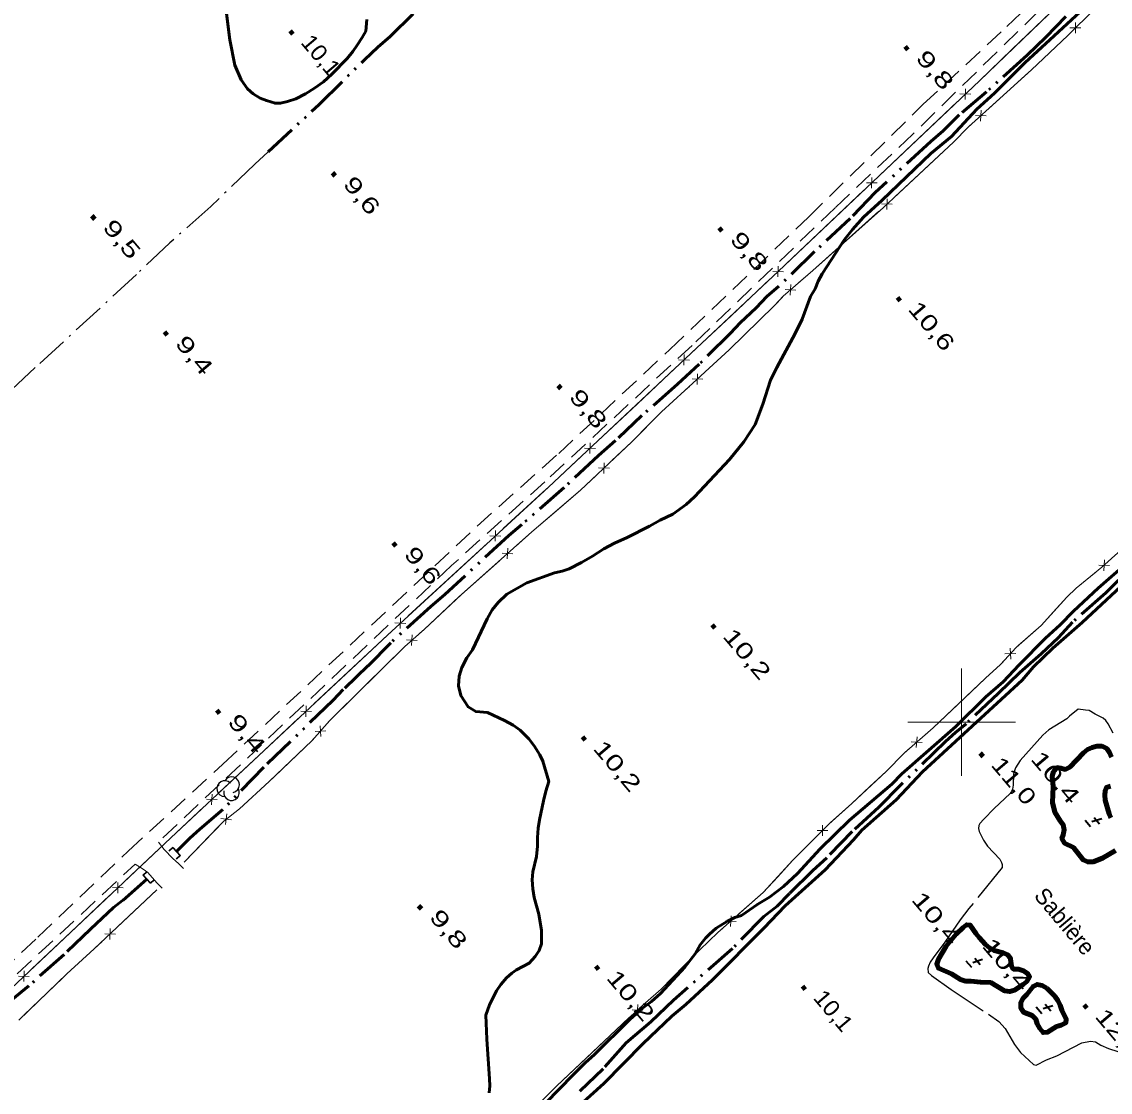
# Model space of a CAD drawing. Extents: x 386081 to 389416, y 5130568 to 5134082.
# Drawn here: x 386625.2 to 386827.6, y 5132931.2 to 5133130.3 of the extents above; entities that cross this region are included whole.
import ezdxf
from ezdxf.enums import TextEntityAlignment as Align

# ---------------------------------------------------------------- set-up
doc = ezdxf.new("R2010")
doc.units = 0
doc.header["$LTSCALE"] = 1.2
for name, pattern in [('DASH_DOUBLE_DOT', [9.2, 5, -1.2, 0.3, -1.2, 0.3, -1.2]), ('DOT_DASHED', [7.7, 5, -1.2, 0.3, -1.2]), ('LONG_DASH_SHORT_DASH', [9.9, 6, -1.2, 1.5, -1.2]), ('MEDIUM_DASHED', [4.5, 3, -1.5])]:
    doc.linetypes.add(name, pattern=pattern)
for name, color, linetype, lineweight in [('1', 7, 'Continuous', 53), ('19', 7, 'Continuous', 13), ('26', 7, 'Continuous', 35), ('3', 7, 'Continuous', 140), ('37', 7, 'Continuous', 13), ('4', 7, 'DASH_DOUBLE_DOT', 53), ('41', 7, 'DOT_DASHED', 25), ('44', 7, 'Continuous', 25), ('54', 7, 'LONG_DASH_SHORT_DASH', 25), ('61', 7, 'Continuous', 13)]:
    doc.layers.add(name, color=color, linetype=linetype, lineweight=lineweight)

msp = doc.modelspace()

# ---------------------------------------------------------------- linework, layer by layer
at = {"layer": '1'}
for points in [[(386785.22, 5133097.1), (386794.25, 5133105.77), (386798.11, 5133108.96), (386802.85, 5133114), (386806.14, 5133117.01), (386811.81, 5133122.72), (386816.42, 5133126.9), (386825.26, 5133135.14)], [(386663.12, 5133132.81), (386663.9, 5133126.95), (386664.8, 5133122.19), (386666.02, 5133119.47), (386667.19, 5133117.8), (386668.23, 5133116.87), (386669.53, 5133116.07), (386670.7, 5133115.63), (386672.31, 5133115.13), (386673.3, 5133115.12), (386674.6, 5133115.43), (386676.15, 5133115.97), (386677.95, 5133116.89), (386679.62, 5133117.93), (386681.3, 5133119.1), (386682.85, 5133120.51), (386685.72, 5133123.46), (386686.77, 5133124.75), (386687.59, 5133125.92), (386688.52, 5133127.33), (386689.15, 5133128.56), (386689.34, 5133130.72)], [(386712.12, 5132931.02), (386712.25, 5132932.37), (386712.2, 5132933.67), (386711.68, 5132941.01), (386711.52, 5132945.51), (386712.21, 5132947.42), (386713.46, 5132950), (386714.28, 5132951.17), (386715.33, 5132952.46), (386716.33, 5132953.32), (386717.2, 5132953.93), (386719.56, 5132955.15), (386720.68, 5132956.38), (386721.43, 5132957.49), (386721.87, 5132958.78), (386721.88, 5132961.25), (386721.34, 5132964.27), (386720.49, 5132967.36), (386720.25, 5132968.96), (386720.14, 5132970.69), (386720.27, 5132972.17), (386720.9, 5132975.01), (386721.1, 5132976.92), (386721.11, 5132978.52), (386721.24, 5132980.25), (386721.5, 5132981.85), (386722.2, 5132985.36), (386722.64, 5132987.15), (386723.21, 5132988.93), (386722.12, 5132992.76), (386721.57, 5132993.94), (386720.52, 5132995.61), (386719.48, 5132996.91), (386717.88, 5132998.52), (386716.59, 5132999.45), (386714.98, 5133000.32), (386711.83, 5133001.76), (386709.67, 5133001.95), (386708.19, 5133002.82), (386706.84, 5133004.93), (386706.42, 5133006.72), (386706.55, 5133008.57), (386707.05, 5133010.17), (386707.99, 5133011.95), (386708.99, 5133013.43), (386711.75, 5133019.21), (386712.68, 5133020.87), (386713.8, 5133022.22), (386715.42, 5133023.82), (386719.15, 5133025.9), (386724.29, 5133027.79), (386725.72, 5133028.09), (386727.02, 5133028.52), (386729.32, 5133029.68), (386731.37, 5133030.84), (386733.42, 5133032.25), (386735.46, 5133033.29), (386737.76, 5133034.32), (386741.92, 5133036.46), (386743.9, 5133037.57), (386746.26, 5133038.66), (386748.75, 5133040.5), (386750.3, 5133041.92), (386756.84, 5133048.86), (386759.52, 5133052.11), (386761.58, 5133055.37), (386763.03, 5133059.13), (386764.48, 5133063.63), (386765.61, 5133065.97), (386769.05, 5133072.31), (386770.36, 5133074.96), (386771.87, 5133079.15), (386772.73, 5133080.57), (386773.31, 5133082.04), (386774.06, 5133083.39), (386778.19, 5133089.79), (386779.68, 5133091.64), (386781.74, 5133093.91), (386785.22, 5133097.1)], [(386830.79, 5133029.63), (386825.38, 5133024.9), (386820.83, 5133020.66), (386818.34, 5133018.08), (386815.6, 5133015.63), (386810.68, 5133010.66), (386807.75, 5133007.52), (386804.51, 5133004.7), (386798.91, 5132999.17), (386788.89, 5132990.4), (386787.02, 5132988.43), (386779.12, 5132981.75), (386773.71, 5132976.41), (386769.47, 5132971.86), (386766.86, 5132969.41), (386764.25, 5132967.45), (386762.07, 5132966.16), (386759.03, 5132964.02), (386757.79, 5132963.66), (386756.48, 5132962.99), (386754.37, 5132961.64), (386753.13, 5132960.53), (386752.38, 5132959.8), (386751.38, 5132958.57)], [(386727.07, 5132926.99), (386733.42, 5132932.76), (386740.7, 5132940.18), (386746.11, 5132945.27), (386748.72, 5132947.48), (386753.64, 5132952.08), (386763.22, 5132961.66), (386767.21, 5132965.83), (386774.61, 5132972.52), (386779.91, 5132978.11), (386781.46, 5132979.89), (386787.81, 5132985.53), (386792.73, 5132990.75), (386811.28, 5133007.81), (386813.4, 5133010.27), (386816.95, 5133013.77), (386822.43, 5133018.56), (386831.4, 5133026.91)], [(386751.38, 5132958.57), (386750.45, 5132956.91), (386748.51, 5132954.39), (386743.97, 5132949.54), (386742.29, 5132948.01), (386740.67, 5132946.78), (386738.31, 5132944.7), (386731.65, 5132938.13), (386730.03, 5132936.66), (386727.67, 5132934.33), (386722.69, 5132929.17)]]:
    msp.add_lwpolyline(points, dxfattribs=at)
at = {"layer": '19', "linetype": 'MEDIUM_DASHED'}
for points in [[(386613.36, 5132946.05), (386628.15, 5132959.98), (386644.98, 5132976.01), (386662.61, 5132992.18), (386709.9, 5133036.44), (386725.05, 5133049.98), (386745.72, 5133069.3), (386771.58, 5133094), (386792.87, 5133114.94), (386808.42, 5133129.37), (386824.17, 5133144.72)], [(386818.19, 5133136.03), (386790.91, 5133109.36), (386776.48, 5133095.68), (386749.88, 5133070.07), (386722.47, 5133044.7), (386705.12, 5133029.13), (386650.59, 5132977.67), (386651.65, 5132976.33), (386653.25, 5132974.6), (386654.35, 5132973.73), (386655.28, 5132972.8)], [(386620.39, 5132949.51), (386646.26, 5132973.57), (386647.78, 5132972.65), (386648.64, 5132972.03), (386650.3, 5132970.11), (386651.29, 5132969.12)]]:
    msp.add_lwpolyline(points, dxfattribs=at)
at = {"layer": '26'}
for p, q in [((386653.28, 5132976.68), (386652.53, 5132976.02)), ((386653.28, 5132976.68), (386654.62, 5132975.17)), ((386654.62, 5132975.17), (386653.87, 5132974.51)), ((386647.78, 5132971.53), (386648.51, 5132972.2)), ((386649.14, 5132970.04), (386647.78, 5132971.53)), ((386649.14, 5132970.04), (386649.88, 5132970.71))]:
    msp.add_line(p, q, dxfattribs=at)
at = {"layer": '3'}
for p, q in [((386675.09, 5133128.58), (386675.6, 5133127.97)), ((386789.47, 5133125.67), (386789.98, 5133125.06)), ((386682.96, 5133102.2), (386683.47, 5133101.59)), ((386638.23, 5133094.19), (386638.74, 5133093.58)), ((386754.91, 5133091.94), (386755.42, 5133091.33)), ((386788.05, 5133078.97), (386788.56, 5133078.36)), ((386651.71, 5133072.59), (386652.22, 5133071.98)), ((386724.97, 5133062.64), (386725.48, 5133062.03)), ((386694.28, 5133033.35), (386694.79, 5133032.74)), ((386753.59, 5133018.11), (386754.1, 5133017.5)), ((386661.48, 5133002.21), (386661.99, 5133001.6)), ((386729.46, 5132997.26), (386729.97, 5132996.65)), ((386803.48, 5132994.2), (386803.99, 5132993.59)), ((386699, 5132965.85), (386699.51, 5132965.24)), ((386731.94, 5132954.57), (386732.45, 5132953.96)), ((386770.42, 5132950.85), (386770.93, 5132950.24)), ((386822.81, 5132947.41), (386823.32, 5132946.8))]:
    msp.add_line(p, q, dxfattribs=at)
at = {"layer": '3', "lineweight": 35}
for p, q in [((386824.63, 5132982.28), (386825.64, 5132981.09)), ((386822.96, 5132981.78), (386824, 5132980.56)), ((386826.06, 5132981.99), (386824.24, 5132981.42)), ((386803.88, 5132955.82), (386802.06, 5132955.25)), ((386802.45, 5132956.11), (386803.46, 5132954.92)), ((386800.78, 5132955.61), (386801.82, 5132954.39)), ((386813.89, 5132947.01), (386814.93, 5132945.79)), ((386816.99, 5132947.22), (386815.17, 5132946.65)), ((386815.56, 5132947.51), (386816.57, 5132946.32))]:
    msp.add_line(p, q, dxfattribs=at)
at = {"layer": '37'}
for p, q in [((386809.37, 5133125.12), (386816.57, 5133132.06)), ((386821.17, 5133130.15), (386821.16, 5133128.14)), ((386820.16, 5133129.15), (386822.16, 5133129.14)), ((386812.47, 5133120.87), (386805.06, 5133114.16)), ((386800.68, 5133115.82), (386800.73, 5133117.82)), ((386801.71, 5133116.79), (386799.7, 5133116.85)), ((386791.99, 5133108.57), (386799.25, 5133115.45)), ((386803.63, 5133113.82), (386803.52, 5133111.82)), ((386802.57, 5133112.87), (386804.57, 5133112.77)), ((386784.74, 5133101.69), (386791.99, 5133108.57)), ((386794.9, 5133104.54), (386787.57, 5133097.73)), ((386784.28, 5133100.29), (386782.28, 5133100.34)), ((386783.26, 5133099.31), (386783.31, 5133101.31)), ((386774.57, 5133092.06), (386781.83, 5133098.94)), ((386785.11, 5133096.4), (386787.11, 5133096.33)), ((386786.15, 5133097.36), (386786.07, 5133095.36)), ((386784.63, 5133095.02), (386777.17, 5133088.36)), ((386767.31, 5133085.18), (386774.57, 5133092.06)), ((386766.86, 5133083.77), (386764.86, 5133083.84)), ((386765.83, 5133082.81), (386765.89, 5133084.81)), ((386757.11, 5133075.59), (386764.4, 5133082.44)), ((386768.25, 5133081.41), (386768.11, 5133079.41)), ((386767.18, 5133080.48), (386769.18, 5133080.34)), ((386749.82, 5133068.75), (386757.11, 5133075.59)), ((386749.37, 5133067.35), (386747.36, 5133067.41)), ((386748.33, 5133066.38), (386748.4, 5133068.38)), ((386739.62, 5133059.17), (386746.91, 5133066.01)), ((386749.85, 5133063.85), (386751.85, 5133063.78)), ((386750.89, 5133064.81), (386750.81, 5133062.81)), ((386732.32, 5133052.32), (386739.62, 5133059.17)), ((386731.87, 5133050.92), (386729.87, 5133050.99)), ((386730.83, 5133049.95), (386730.9, 5133051.95)), ((386732.48, 5133047.29), (386734.48, 5133047.23)), ((386733.51, 5133048.26), (386733.46, 5133046.26)), ((386714.74, 5133035.99), (386722.11, 5133042.75)), ((386713.23, 5133033.63), (386713.31, 5133035.63)), ((386704.43, 5133026.51), (386711.8, 5133033.28)), ((386714.27, 5133034.59), (386712.27, 5133034.67)), ((386714.52, 5133031.42), (386716.51, 5133031.3)), ((386715.57, 5133032.36), (386715.46, 5133030.36)), ((386827.5, 5133029.12), (386825.5, 5133029.21)), ((386826.45, 5133028.17), (386826.55, 5133030.17)), ((386697.07, 5133019.75), (386704.43, 5133026.51)), ((386695.56, 5133017.39), (386695.64, 5133019.39)), ((386696.6, 5133018.35), (386694.6, 5133018.44)), ((386696.75, 5133015.29), (386698.74, 5133015.17)), ((386697.81, 5133016.23), (386697.68, 5133014.23)), ((386696.25, 5133013.9), (386689.14, 5133006.87)), ((386810.07, 5133012.79), (386808.07, 5133012.68)), ((386809.13, 5133011.73), (386809.02, 5133013.73)), ((386679.52, 5133003.38), (386686.82, 5133010.22)), ((386678.02, 5133001.01), (386678.09, 5133003.02)), ((386669.3, 5132993.82), (386676.6, 5133000.65)), ((386679.06, 5133001.98), (386677.06, 5133002.05)), ((386679.73, 5132998.25), (386681.73, 5132998.38)), ((386680.66, 5132999.32), (386680.79, 5132997.32)), ((386792.64, 5132996.19), (386790.64, 5132996.32)), ((386791.57, 5132995.26), (386791.71, 5132997.25)), ((386661.99, 5132986.98), (386669.3, 5132993.82)), ((386660.5, 5132984.61), (386660.57, 5132986.62)), ((386661.53, 5132985.58), (386659.53, 5132985.65)), ((386663.34, 5132982.94), (386663.09, 5132980.95)), ((386661.77, 5132980.57), (386655.36, 5132973.92)), ((386662.22, 5132982.07), (386664.21, 5132981.82)), ((386774.14, 5132978.85), (386774.13, 5132980.86)), ((386775.13, 5132979.86), (386773.13, 5132979.85)), ((386644.5, 5132970.55), (386651.78, 5132977.41)), ((386643.02, 5132968.18), (386643.07, 5132970.18)), ((386644.05, 5132969.15), (386642.04, 5132969.21)), ((386650.32, 5132968.82), (386643.05, 5132961.95)), ((386634.31, 5132960.95), (386641.59, 5132967.81)), ((386757.02, 5132962), (386757.14, 5132963.99)), ((386758.08, 5132962.93), (386756.08, 5132963.06)), ((386627.04, 5132954.09), (386634.31, 5132960.95)), ((386640.6, 5132960.61), (386642.6, 5132960.55)), ((386641.63, 5132961.58), (386641.57, 5132959.58)), ((386626.58, 5132952.69), (386624.58, 5132952.75)), ((386625.55, 5132951.72), (386625.61, 5132953.72)), ((386632.8, 5132952.42), (386625.58, 5132945.49)), ((386740.72, 5132946.4), (386738.72, 5132946.48)), ((386739.68, 5132945.44), (386739.76, 5132947.44))]:
    msp.add_line(p, q, dxfattribs=at)
for points in [[(386530.07, 5132861.61), (386562.75, 5132893.49), (386652.89, 5132978.46), (386693.19, 5133016.18), (386723.16, 5133043.72), (386765.92, 5133083.86), (386803.32, 5133119.3), (386856.65, 5133170.66), (386884.24, 5133196.6)], [(386829.76, 5133137.63), (386819.74, 5133127.74), (386813.02, 5133121.36), (386801.2, 5133110.67), (386798.52, 5133107.91), (386785.45, 5133095.75), (386772.32, 5133084.02), (386766.83, 5133079.23), (386765.22, 5133077.51), (386756.75, 5133069.28), (386748.54, 5133061.67), (386744.18, 5133057.74), (386738.58, 5133052.09), (386729.12, 5133043.13), (386720.03, 5133035.39), (386706.97, 5133023.73), (386700.02, 5133017.24), (386696.41, 5133014.05), (386682.4, 5133000.22), (386679.2, 5132996.58), (386671.22, 5132988.95), (386665.68, 5132983.86), (386662.76, 5132981.59), (386655.36, 5132973.92)], [(386819.74, 5133127.74), (386813.02, 5133121.36), (386812.47, 5133120.87)], [(386802.16, 5133118.2), (386803.32, 5133119.3), (386809.37, 5133125.12)], [(386802.09, 5133111.48), (386801.2, 5133110.67), (386798.52, 5133107.91), (386794.9, 5133104.54)], [(386777.17, 5133088.36), (386772.32, 5133084.02), (386769.69, 5133081.72)], [(386766.69, 5133079.08), (386765.22, 5133077.51), (386759.59, 5133072.04)], [(386759.59, 5133072.04), (386756.75, 5133069.28), (386752.32, 5133065.17)], [(386749.39, 5133062.45), (386748.54, 5133061.67), (386744.18, 5133057.74), (386742.08, 5133055.63)], [(386742.08, 5133055.63), (386738.58, 5133052.09), (386734.93, 5133048.64)], [(386722.11, 5133042.75), (386723.16, 5133043.72), (386729.41, 5133049.59)], [(386732.03, 5133045.89), (386729.12, 5133043.13), (386724.56, 5133039.25)], [(386724.56, 5133039.25), (386720.03, 5133035.39), (386717.01, 5133032.69)], [(386721.83, 5132929.49), (386724.69, 5132932.31), (386736.88, 5132943.83), (386740.68, 5132947.33), (386744.09, 5132950.33), (386751.3, 5132957.67), (386754.65, 5132960.84), (386763.07, 5132968.3), (386768.62, 5132974.3), (386775.28, 5132981.01), (386779.57, 5132984.87), (386785.98, 5132990.82), (386789.34, 5132994.25), (386794.69, 5132998.91), (386804.45, 5133008.19), (386807.25, 5133010.7), (386810.12, 5133013.9), (386814.78, 5133018), (386819.57, 5133023.22), (386821.32, 5133024.94), (386826.1, 5133028.8), (386830.83, 5133033.09)], [(386714.02, 5133030.03), (386706.97, 5133023.73), (386706.57, 5133023.36)], [(386817.64, 5133021.11), (386819.57, 5133023.22), (386821.32, 5133024.94), (386824.97, 5133027.89)], [(386706.57, 5133023.36), (386700.02, 5133017.24), (386699.24, 5133016.55)], [(386810.45, 5133014.19), (386814.78, 5133018), (386817.64, 5133021.11)], [(386686.82, 5133010.22), (386693.19, 5133016.18), (386694.13, 5133017.04)], [(386800.46, 5133004.39), (386804.45, 5133008.19), (386807.25, 5133010.7), (386807.74, 5133011.24)], [(386689.14, 5133006.87), (386682.4, 5133000.22), (386682.05, 5132999.82)], [(386793.15, 5132997.57), (386794.69, 5132998.91), (386800.46, 5133004.39)], [(386679.41, 5132996.82), (386679.2, 5132996.58), (386672.2, 5132989.89)], [(386782.94, 5132988), (386785.98, 5132990.82), (386789.34, 5132994.25), (386790.13, 5132994.94)], [(386672.2, 5132989.89), (386671.22, 5132988.95), (386665.68, 5132983.86), (386664.79, 5132983.17)], [(386775.56, 5132981.26), (386779.57, 5132984.87), (386782.94, 5132988)], [(386651.78, 5132977.41), (386652.89, 5132978.46), (386659.07, 5132984.25)], [(386765.79, 5132971.24), (386768.62, 5132974.3), (386772.72, 5132978.44)], [(386758.58, 5132964.32), (386763.07, 5132968.3), (386765.79, 5132971.24)], [(386650.32, 5132968.82), (386638.66, 5132957.8), (386633.58, 5132953.16), (386624.63, 5132944.58)], [(386748.4, 5132954.72), (386751.3, 5132957.67), (386754.65, 5132960.84), (386755.59, 5132961.67)], [(386640.15, 5132959.2), (386638.66, 5132957.8), (386633.58, 5132953.16), (386632.8, 5132952.42)], [(386741.2, 5132947.79), (386744.09, 5132950.33), (386748.4, 5132954.72)], [(386730.96, 5132938.24), (386736.88, 5132943.83), (386738.25, 5132945.09)], [(386723.71, 5132931.35), (386724.69, 5132932.31), (386730.96, 5132938.24)]]:
    msp.add_lwpolyline(points, dxfattribs=at)
at = {"layer": '4'}
for points in [[(386671.04, 5133106.06), (386680.5, 5133114.91), (386688.9, 5133123.2), (386691.39, 5133125.54), (386693.69, 5133127.57), (386698.11, 5133131.93), (386705.64, 5133139), (386711.49, 5133144.77)], [(386819.37, 5133131.28), (386815.69, 5133127.41), (386812.2, 5133124.09), (386804.66, 5133117.27), (386799.56, 5133112.96), (386796.57, 5133110.01), (386794.26, 5133107.99), (386783.92, 5133098.52), (386779.25, 5133093.66), (386772.65, 5133087.52), (386765.98, 5133081.07), (386763.8, 5133079.16), (386761.81, 5133077.07), (386758.82, 5133074.25), (386757.01, 5133072.34), (386751.16, 5133066.56), (386747.17, 5133062.88), (386740.51, 5133057.04), (386735.64, 5133052.36), (386732.47, 5133049.6), (386726.06, 5133043.64), (386718.2, 5133036.75), (386715.77, 5133034.73), (386703.88, 5133023.73), (386701.27, 5133021.52), (386693.8, 5133014.77), (386689.57, 5133010.47), (386684.96, 5133006.04), (386683.09, 5133004.08), (386670.19, 5132991.59), (386662.59, 5132983.73), (386658.3, 5132980.11), (386656.43, 5132978.39), (386653.94, 5132975.93)], [(386829.18, 5133026.4), (386826.82, 5133024.06), (386820.65, 5133018.6), (386818.03, 5133015.77), (386814.79, 5133012.7), (386810.81, 5133009.26), (386806.89, 5133005.39), (386800.85, 5132999.68), (386798.85, 5132998.09), (386796.99, 5132996.37), (386788.64, 5132988.26), (386784.59, 5132984.15), (386779.67, 5132979.67), (386774.94, 5132974.75), (386772.33, 5132972.42), (386767.96, 5132968.1), (386765.72, 5132965.77), (386763.23, 5132963.81), (386757.37, 5132957.89), (386746.4, 5132948.29), (386742.17, 5132944.24), (386737.63, 5132940.37), (386733.33, 5132935.52), (386728.16, 5132930.55)], [(386648.46, 5132970.77), (386643.92, 5132966.79), (386642.24, 5132965.5), (386637.95, 5132961.51), (386633.04, 5132956.78), (386626.51, 5132950.95), (386623.4, 5132948.37)]]:
    msp.add_lwpolyline(points, dxfattribs=at)
at = {"layer": '4', "linetype": 'Continuous', "lineweight": 90}
for points in [[(386828.62, 5132976.12), (386826.19, 5132974.71), (386824.46, 5132973.98), (386823.46, 5132973.98), (386822.6, 5132974.36), (386820.82, 5132976.65), (386819.15, 5132977.46), (386818.66, 5132978.32), (386818.91, 5132979.06), (386819.1, 5132979.99), (386818.92, 5132980.91), (386818.31, 5132981.66), (386817.33, 5132983.27), (386816.9, 5132985.06), (386817.04, 5132988.02), (386816.87, 5132989.93), (386817.12, 5132990.79), (386817.75, 5132991.53), (386818.43, 5132991.46), (386819.29, 5132991.21), (386820.1, 5132991.64), (386822.65, 5132994.28), (386823.4, 5132994.89), (386824.27, 5132995.26), (386825.14, 5132995.5), (386826.13, 5132995.5), (386826.99, 5132995.12), (386827.54, 5132994.32), (386827.91, 5132993.45)], [(386827.69, 5132988.09), (386826.95, 5132987.84), (386826.7, 5132987.23), (386826.63, 5132986.43), (386826.69, 5132985.5), (386827.42, 5132982.91), (386827.78, 5132982.17)]]:
    msp.add_lwpolyline(points, dxfattribs=at)
for points in [[(386809.12, 5132955.92), (386809.12, 5132956.04), (386808.57, 5132956.73), (386807.71, 5132957.1), (386806.04, 5132957.54), (386805.17, 5132958.04), (386804.43, 5132958.66), (386803.27, 5132959.96), (386802.71, 5132960.64), (386801.61, 5132962.25), (386800.93, 5132962.31), (386800.3, 5132961.82), (386799, 5132960.54), (386797.13, 5132958.33), (386795.69, 5132955.93), (386795.38, 5132955), (386795.68, 5132954.2), (386798.15, 5132953.2), (386799.82, 5132952.14), (386800.74, 5132951.83), (386801.73, 5132951.83), (386803.53, 5132951.63), (386805.45, 5132951.56), (386807.98, 5132950.01), (386808.96, 5132949.88), (386809.83, 5132950.12), (386811.45, 5132951.22), (386812.13, 5132951.77), (386812.63, 5132952.63), (386812.26, 5132953.25), (386811.52, 5132953.75), (386810.6, 5132954.06), (386809.61, 5132954.07), (386809.3, 5132954.63)], [(386815.84, 5132950.52), (386814.98, 5132951.02), (386814.05, 5132951.21), (386813.3, 5132950.84), (386812.12, 5132949.31), (386811.43, 5132948.63), (386811, 5132947.83), (386810.99, 5132946.85), (386811.54, 5132946.04), (386813.15, 5132945.42), (386813.83, 5132944.73), (386814.07, 5132943.87), (386814.56, 5132943), (386815.17, 5132942.26), (386815.98, 5132942.32), (386817.66, 5132943.36), (386818.52, 5132943.6), (386819.39, 5132944.09), (386819.46, 5132944.77), (386818.66, 5132946.44), (386818.36, 5132947.36), (386817.87, 5132948.23), (386817.32, 5132949.03)]]:
    msp.add_lwpolyline(points, close=True, dxfattribs=at)
at = {"layer": '41'}
msp.add_lwpolyline([(386671.04, 5133106.06), (386668.55, 5133103.79), (386660.34, 5133095.93), (386652.75, 5133089.17), (386646.53, 5133083.28), (386627.7, 5133065.95), (386622.84, 5133061.4)], dxfattribs=at)
at = {"layer": '44'}
for centre, start, end in [((386662.932, 5132987.623), 44.11537, 269.80396), ((386662.932, 5132987.623), 44.11537, 269.80396), ((386664.192, 5132988.356), 282.26917, 149.72626), ((386664.192, 5132988.356), 282.26917, 149.72626), ((386664.192, 5132986.891), 166.93686, 29.62122), ((386664.192, 5132986.891), 166.93686, 29.62122)]:
    msp.add_arc(centre, 1.464, start, end, dxfattribs=at)
at = {"layer": '54'}
for points in [[(386823.03, 5133002.25), (386821.69, 5133002.38), (386820.09, 5133001.12), (386819.59, 5133000.62), (386816.2, 5132998.58), (386815.09, 5132997.57), (386810.9, 5132992.84), (386810.02, 5132991.51), (386809.66, 5132990.32), (386809.57, 5132988.24), (386809.46, 5132987.55), (386809.3, 5132987.11), (386809.02, 5132986.69), (386806.06, 5132983.9), (386804.11, 5132981.95), (386803.37, 5132981.11), (386803.2, 5132980.76), (386803.15, 5132980.23), (386803.29, 5132979.67), (386804.06, 5132978.05), (386804.84, 5132976.92), (386807.13, 5132974.49), (386807.45, 5132973.91), (386807.57, 5132973.49), (386807.57, 5132972.97), (386801.35, 5132965.3), (386799.74, 5132963.19), (386796.88, 5132959.05), (386794.69, 5132956.13), (386794.17, 5132955.34), (386793.83, 5132954.63), (386793.73, 5132954.17), (386793.8, 5132953.44), (386794.4, 5132952.88), (386798.03, 5132950.28), (386804.98, 5132945.69), (386806.93, 5132944.28), (386808.1, 5132943), (386809.86, 5132940.05), (386810.95, 5132938.53), (386813.38, 5132936.3), (386813.84, 5132936.18), (386815.78, 5132937.2), (386817.73, 5132937.93), (386822.34, 5132940.34), (386823.96, 5132940.62), (386824.88, 5132940.51), (386825.92, 5132939.9), (386827.3, 5132939.26), (386829.03, 5132938.72)], [(386826.85, 5133000.3), (386826.35, 5133000.72), (386824.85, 5133001.46), (386823.73, 5133002.13), (386823.03, 5133002.25)], [(386828.19, 5132997.94), (386827.29, 5132999.69), (386826.85, 5133000.3)]]:
    msp.add_lwpolyline(points, dxfattribs=at)
at = {"layer": '61'}
for p, q in [((386800, 5132990), (386800, 5133010)), ((386790, 5133000), (386810, 5133000))]:
    msp.add_line(p, q, dxfattribs=at)

# ---------------------------------------------------------------- texts
at = {"layer": '3'}
for s, width, p in [('10,1   ', 1.1, (386676.92, 5133126.36)), ('9,8    ', 1.45, (386791.3, 5133123.45)), ('9,6    ', 1.4, (386684.79, 5133099.98)), ('9,5    ', 1.45, (386640.06, 5133091.97)), ('9,8    ', 1.45, (386756.74, 5133089.72)), ('10,6   ', 1.35, (386789.88, 5133076.75)), ('9,4    ', 1.45, (386653.54, 5133070.37)), ('9,8    ', 1.45, (386726.8, 5133060.42)), ('9,6    ', 1.4, (386696.11, 5133031.13)), ('10,2   ', 1.4, (386755.42, 5133015.89)), ('9,4    ', 1.45, (386663.31, 5132999.99)), ('10,2   ', 1.4, (386731.29, 5132995.04)), ('11,0   ', 1.3, (386805.31, 5132991.98)), ('9,8    ', 1.45, (386700.83, 5132963.63)), ('10,2   ', 1.4, (386733.77, 5132952.35)), ('10,1   ', 1.1, (386772.25, 5132948.63)), ('12,8   ', 1.4, (386824.64, 5132945.19))]:
    msp.add_text(s, height=3, rotation=310.294, dxfattribs=dict(at, width=width)).set_placement(p)
at = {"layer": '3', "width": 1.45}
for p in [(386814.783, 5132990.615), (386792.603, 5132964.445), (386805.713, 5132955.845)]:
    msp.add_text('   10,4', height=3, rotation=310.294, dxfattribs=at).set_placement(p, align=Align.CENTER)
at = {"layer": '54'}
msp.add_text('Sablière', height=3, rotation=310.03, dxfattribs=at).set_placement((386813.31, 5132967.61))

doc.saveas('drawing.dxf')
